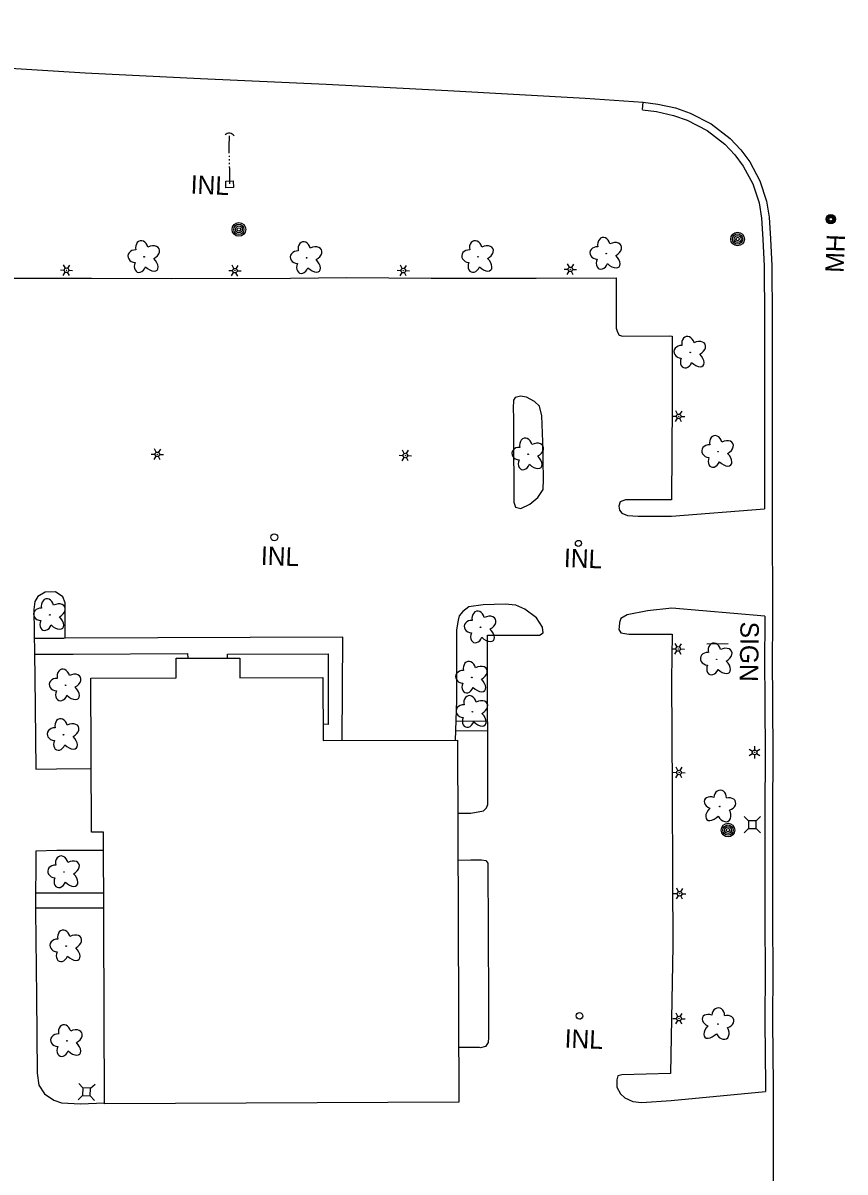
# Model space of a CAD drawing. Extents: x 588843 to 2552415, y 180129 to 269402.
# Drawn here: x 607616.8 to 607884.7, y 182953 to 183327.6 of the extents above; entities that cross this region are included whole.
import ezdxf

# ---------------------------------------------------------------- set-up
doc = ezdxf.new("R2010")
doc.units = 0
for name, color, linetype in [('E_BLD', 7, 'Continuous'), ('E_DRN', 7, 'Continuous'), ('E_DRN_Text', 7, 'Continuous'), ('E_DWY', 7, 'Continuous'), ('E_LAND_Vegetation', 7, 'Continuous'), ('E_LTG', 7, 'Continuous'), ('E_MISCPROP', 7, 'Continuous'), ('E_PATH_Sidewalk', 7, 'Continuous'), ('E_RDWY', 7, 'Continuous'), ('E_RDWY_C_and_G', 7, 'Continuous'), ('E_SGN', 7, 'Continuous'), ('E_SGN_Text', 7, 'Continuous'), ('E_UTL_AG_Bold', 7, 'Continuous'), ('E_UTL_MH', 7, 'Continuous'), ('E_UTL_MH_Text', 7, 'Continuous'), ('E_WTR_P', 7, 'Continuous')]:
    doc.layers.add(name, color=color, linetype=linetype)

# ---------------------------------------------------------------- blocks, each defined once
blk = doc.blocks.new('CULV2_3')
at = {"layer": 'E_DRN'}
blk.add_arc((65, 48), 80.7, 216.8699, 323.1301, dxfattribs=at)
blk = doc.blocks.new('INLT_60')
at = {"layer": 'E_DRN_Text'}
blk.add_text('INL', height=39.37, dxfattribs=at).set_placement((-36.2, -19.7))
blk = doc.blocks.new('LPOL_3')
at = {"layer": 'E_LTG'}
for p, q in [((-13.1, 0), (-4.9, 0)), ((-2.5, 4.3), (-6.6, 11.4)), ((2.5, 4.3), (6.6, 11.4)), ((4.9, 0), (13.1, 0)), ((-6.6, -11.4), (-2.5, -4.3)), ((6.6, -11.4), (2.5, -4.3))]:
    blk.add_line(p, q, dxfattribs=at)
for radius in [4.92, 4.92, 4.92, 0.41]:
    blk.add_circle((0, 0), radius, dxfattribs=at)
blk = doc.blocks.new('POLE_2')
at = {"layer": 'E_MISCPROP'}
for radius in [14.6, 11, 7.32, 3.66]:
    blk.add_circle((0, 0), radius, dxfattribs=at)
blk = doc.blocks.new('DTRE_3')
at = {"layer": 'E_LAND_Vegetation'}
blk.add_circle((-0.6, 0), 0.601, dxfattribs=at)
for centre, major_axis, ratio in [((-6.1, 17.5), (4.5, -16.3), 0.782863), ((13.3, 9), (-17.3, -9.6), 0.691916), ((-19.3, 0.5), (16.2, -0.4), 0.832022), ((-8.2, -17.2), (5.9, 15.9), 0.716896), ((11.6, -12.2), (-16.4, 15), 0.560249)]:
    blk.add_ellipse(centre, major_axis=major_axis, ratio=ratio, start_param=1.570796, end_param=4.712389, dxfattribs=at)
blk = doc.blocks.new('PED_2')
at = {"layer": 'E_UTL_AG_Bold'}
for p, q in [((-8.2, 8.2), (-17.5, 17.5)), ((8.2, 8.2), (17.5, 17.5)), ((-8.2, -8.2), (-17.5, -17.5)), ((8.2, -8.2), (17.5, -17.5))]:
    blk.add_line(p, q, dxfattribs=at)
blk.add_lwpolyline([(-8.2, -8.2), (8.2, -8.2), (8.2, 8.2), (-8.2, 8.2)], close=True, dxfattribs=at)
blk = doc.blocks.new('PED_3')
at = {"layer": 'E_UTL_AG_Bold'}
for p, q in [((-8.2, 8.2), (-17.5, 17.5)), ((8.2, 8.2), (17.5, 17.5)), ((-8.2, -8.2), (-17.5, -17.5)), ((8.2, -8.2), (17.5, -17.5))]:
    blk.add_line(p, q, dxfattribs=at)
blk.add_lwpolyline([(-8.2, -8.2), (8.2, -8.2), (8.2, 8.2), (-8.2, 8.2)], close=True, dxfattribs=at)
blk = doc.blocks.new('LPOL_4')
at = {"layer": 'E_LTG'}
for p, q in [((-13.1, 0), (-4.9, 0)), ((-2.5, 4.3), (-6.6, 11.4)), ((2.5, 4.3), (6.6, 11.4)), ((4.9, 0), (13.1, 0)), ((-6.6, -11.4), (-2.5, -4.3)), ((6.6, -11.4), (2.5, -4.3))]:
    blk.add_line(p, q, dxfattribs=at)
for radius in [4.92, 4.92, 4.92, 0.41]:
    blk.add_circle((0, 0), radius, dxfattribs=at)
blk = doc.blocks.new('MHO_3')
at = {"layer": 'E_UTL_MH'}
for centre, radius in [((0.3, -0.4), 9.84), ((0.3, -0.4), 7.98), ((0.2, -0.5), 6.35), ((0.1, -0.5), 3.97)]:
    blk.add_circle(centre, radius, dxfattribs=at)
blk = doc.blocks.new('MHT_3')
at = {"layer": 'E_UTL_MH_Text'}
blk.add_text('MH', height=39.37, dxfattribs=at).set_placement((-32.2, -19.7))
blk = doc.blocks.new('POLE_3')
at = {"layer": 'E_MISCPROP'}
for radius in [14.6, 11, 7.32, 3.66]:
    blk.add_circle((0, 0), radius, dxfattribs=at)
blk = doc.blocks.new('DTRE_4')
at = {"layer": 'E_LAND_Vegetation'}
blk.add_circle((-0.6, 0), 0.601, dxfattribs=at)
for centre, major_axis, ratio in [((-6.1, 17.5), (4.5, -16.3), 0.782863), ((13.3, 9), (-17.3, -9.6), 0.691916), ((-19.3, 0.5), (16.2, -0.4), 0.832022), ((-8.2, -17.2), (5.9, 15.9), 0.716896), ((11.6, -12.2), (-16.4, 15), 0.560249)]:
    blk.add_ellipse(centre, major_axis=major_axis, ratio=ratio, start_param=1.570796, end_param=4.712389, dxfattribs=at)
blk = doc.blocks.new('SIGN_3')
at = {"layer": 'E_SGN'}
blk.add_text('SIGN', height=39.37, dxfattribs=at).set_placement((-56.1, -19.7))

msp = doc.modelspace()

# ---------------------------------------------------------------- linework, layer by layer
at = {"layer": 'E_BLD'}
msp.add_lwpolyline([(607758.4, 183093.81), (607758.91, 182975.74), (607643.4, 182975.24), (607643.01, 183063.79), (607639.16, 183063.77), (607638.94, 183114.03), (607666.78, 183114.15), (607666.75, 183120.47), (607687.5, 183120.56), (607687.53, 183114.05), (607714.52, 183114.17), (607714.61, 183093.62)], close=True, dxfattribs=at)
at = {"layer": 'E_DRN'}
msp.add_lwpolyline([(607682.89, 183276.02), (607685.32, 183276.12), (607685.41, 183273.95), (607682.98, 183273.84)], close=True, dxfattribs=at)
msp.add_circle((607698.72, 183159.92), 1.13, dxfattribs=at)
for centre, major_axis, ratio in [((607797.85, 183157.94), (-0.038, -0.987), 0.9999), ((607798.2, 183003.86), (-0.04, -1.08), 0.999731)]:
    msp.add_ellipse(centre, major_axis=major_axis, ratio=ratio, dxfattribs=at)
at = {"layer": 'E_DWY'}
for points in [[(607589.23, 183244.47), (607639.13, 183244.42), (607665.21, 183244.35), (607704.04, 183244.41), (607722.29, 183244.63), (607749.84, 183244.41), (607784.06, 183244.44), (607810.15, 183244.57), (607810.13, 183228.1), (607810.58, 183226.81), (607811.13, 183225.81), (607812.29, 183225.47), (607827.4, 183225.61), (607828.38, 183225.48), (607828.36, 183203.61), (607828.2, 183172.14), (607813.2, 183172.1), (607811.41, 183171.48), (607811.07, 183170.12), (607811.21, 183168.74), (607811.96, 183167.83), (607813.9, 183167.07), (607817.32, 183166.85), (607828.2, 183166.85), (607858.46, 183169.2)], [(607720.87, 183093.65), (607721.06, 183127.31), (607630.55, 183127.07), (607630.58, 183138.54), (607629.86, 183140.53), (607627.37, 183142.18), (607624.03, 183142.01), (607621.63, 183140.63), (607620.69, 183139), (607620.4, 183136.36), (607620.68, 183114.38), (607621.05, 183084.27), (607627.73, 183084.42), (607639.07, 183084.55)], [(607758.51, 183069.96), (607762.81, 183069.99), (607766.95, 183070.73), (607767.87, 183071.67), (607768.3, 183072.74), (607768.32, 183089.5), (607768.19, 183110.2), (607768.25, 183128.04), (607782.57, 183128.01), (607785.22, 183128.01), (607786.32, 183128.76), (607786.19, 183130.62), (607784.24, 183133.64), (607780.43, 183136.52), (607777.43, 183137.81), (607774.01, 183138.13), (607766.85, 183137.9), (607762.12, 183137.28), (607760.2, 183135.69), (607758.97, 183134.26), (607758.63, 183132.9), (607758.12, 183129.78), (607758.16, 183106.74), (607757.69, 183093.81)], [(607858.58, 183134.2), (607828.29, 183136.84), (607820.41, 183135.95), (607813.79, 183134.62), (607811.69, 183133.42), (607811.25, 183132.16), (607811.1, 183130.7), (607811.07, 183129.82), (607811.72, 183128.81), (607814.25, 183128.33), (607828.37, 183128.31), (607828.23, 183113.6), (607828.38, 183077.22), (607828.53, 183048.97), (607828.6, 183026.71), (607827.87, 182985.07), (607811.97, 182984.66), (607810.68, 182984.32), (607810.34, 182983.06), (607810.35, 182980.6), (607811.55, 182978.4), (607812.97, 182977.18), (607815.58, 182976), (607818.41, 182975.61), (607828.04, 182976.24), (607858.8, 182979.25)], [(607643.04, 183057.78), (607627.84, 183057.84), (607621.06, 183057.6), (607620.85, 183038.19), (607621.2, 183010.23), (607621.47, 182985.22), (607622.01, 182981.28), (607623.87, 182978.46), (607626.93, 182976.39), (607629.35, 182975.52), (607635.62, 182975.19), (607643.4, 182975.47)], [(607758.57, 183054.6), (607762.84, 183054.7), (607766.28, 183054.77), (607767.64, 183054.52), (607768.3, 183053.71), (607768.52, 183008.5), (607768.59, 182996.93), (607768.42, 182995.17), (607767.59, 182993.83), (607765.91, 182993.5), (607765.62, 182993.51), (607758.84, 182993.59)]]:
    msp.add_lwpolyline(points, dxfattribs=at)
msp.add_lwpolyline([(607776.68, 183192.65), (607776.78, 183173.62), (607776.79, 183171.36), (607777.32, 183169.78), (607779.07, 183169.32), (607782.06, 183170.68), (607784.6, 183172.94), (607786.36, 183175.53), (607786.48, 183178.86), (607786.23, 183191.02), (607785.96, 183199.56), (607785.19, 183202.63), (607783.57, 183204.16), (607780.98, 183205.63), (607779.03, 183205.9), (607777.25, 183205.47), (607776.73, 183204.61), (607776.63, 183202.06), (607776.71, 183198.82)], close=True, dxfattribs=at)
at = {"layer": 'E_PATH_Sidewalk'}
for points in [[(607630.55, 183127.07), (607630.15, 183126.93), (607620.52, 183126.94)], [(607620.58, 183121.8), (607633.2, 183121.86), (607670.49, 183122.04), (607670.51, 183120.49)], [(607683.46, 183120.54), (607683.47, 183121.84), (607716.25, 183121.97), (607716.29, 183098.85), (607714.58, 183098.95)], [(607768.26, 183100), (607757.92, 183099.91)], [(607768.28, 183096.84), (607757.8, 183096.67)], [(607643.1, 183043.91), (607620.91, 183043.83)], [(607620.86, 183039.07), (607643.12, 183039.08)]]:
    msp.add_lwpolyline(points, dxfattribs=at)
at = {"layer": 'E_RDWY'}
msp.add_lwpolyline([(607487.82, 183327.63), (607515.86, 183324.16), (607534.03, 183322.13), (607551.3, 183319.93), (607575.13, 183317.1), (607593.77, 183314.85), (607612.72, 183312.89), (607637.09, 183311.42), (607674.67, 183309.56), (607715.69, 183307.67), (607755.33, 183305.65), (607800.04, 183303.14), (607819.01, 183301.79)], dxfattribs=at)
at = {"layer": 'E_RDWY_C_and_G'}
for points in [[(607818.7, 183299.31), (607823.35, 183298.73), (607828.79, 183297.51), (607833.34, 183295.97), (607839.8, 183292.58), (607845.61, 183288.11), (607848.85, 183284.63), (607851.6, 183280.96), (607854.68, 183275.15), (607856.72, 183268.97), (607857.5, 183264), (607858.01, 183257.11), (607858.37, 183248.38)], [(607818.71, 183299.41), (607819.01, 183301.79), (607823.78, 183301.2), (607829.47, 183299.92), (607834.32, 183298.27), (607841.15, 183294.69), (607847.3, 183289.96), (607850.77, 183286.23), (607853.71, 183282.3), (607856.99, 183276.13), (607859.16, 183269.56), (607859.99, 183264.28), (607860.5, 183257.26), (607860.87, 183248.49)], [(607858.37, 183248.38), (607858.51, 183231.29), (607858.53, 183213.1), (607858.5, 183195.18), (607858.46, 183169.52), (607858.46, 183169.2)], [(607860.87, 183248.4), (607861.01, 183231.3), (607861.03, 183213.1), (607861, 183195.18), (607860.96, 183169.52), (607861.09, 183131.69), (607861.02, 183120.22)], [(607858.58, 183134.2), (607858.59, 183131.69), (607858.52, 183120.23)], [(607858.52, 183120.23), (607858.63, 183106.23), (607858.75, 183088.72), (607858.66, 183071.29), (607858.65, 183055.78), (607858.6, 183035.53)], [(607861.02, 183120.25), (607861.13, 183106.24), (607861.25, 183088.72), (607861.16, 183071.28), (607861.15, 183055.77), (607861.1, 183035.52)], [(607858.6, 183035.53), (607858.75, 183017.2), (607858.66, 183003.34), (607858.73, 182990.22), (607858.8, 182982.67), (607858.8, 182979.25)], [(607861.1, 183035.55), (607861.25, 183017.2), (607861.16, 183003.33), (607861.23, 182990.24), (607861.3, 182982.68), (607861.28, 182940.61), (607861.35, 182931.28)]]:
    msp.add_lwpolyline(points, dxfattribs=at)
at = {"layer": 'E_SGN'}
msp.add_line((607846.62, 183125.2), (607839.76, 183125.06), dxfattribs=at)
at = {"layer": 'E_WTR_P'}
for points in [[(607684.03, 183290.79), (607683.9, 183287.27), (607683.95, 183285.13)], [(607683.97, 183284.35), (607683.98, 183283.96)], [(607684, 183283.18), (607684.01, 183282.79)], [(607684.03, 183282.01), (607684.04, 183281.62)], [(607684.06, 183280.84), (607684.08, 183280.11), (607684.08, 183275.17)]]:
    msp.add_lwpolyline(points, dxfattribs=at)

# ---------------------------------------------------------------- block references
at = {"layer": 'E_DRN', "xscale": 0.02257804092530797, "yscale": 0.022578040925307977, "rotation": 173.8316210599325}
msp.add_blockref('CULV2_3', (607685.61, 183290.78), dxfattribs=at)
at = {"layer": 'E_DRN_Text', "xscale": 0.15240030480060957, "yscale": 0.15240030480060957, "rotation": -2.1855189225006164}
for p in [(607677.02, 183274.77), (607699.9, 183153.76), (607798.66, 183153.02), (607798.91, 182996.34)]:
    msp.add_blockref('INLT_60', p, dxfattribs=at)
at = {"layer": 'E_LAND_Vegetation', "xscale": 0.15240030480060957}
for name, p, yscale, rotation in [('DTRE_4', (607807, 183252.43), 0.15240030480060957, -2.1855189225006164), ('DTRE_3', (607656.41, 183251.38), 0.15240030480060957, -2.1855189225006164), ('DTRE_3', (607709.34, 183251.04), 0.15240030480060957, -2.1855189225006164), ('DTRE_4', (607765.22, 183251.39), 0.15240030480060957, -2.1855189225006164), ('DTRE_4', (607834.4, 183220.2), 0.15240030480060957, -2.1855189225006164), ('DTRE_4', (607781.56, 183187), 0.15240030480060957, -2.1855189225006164), ('DTRE_4', (607843.46, 183187.83), 0.15240030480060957, -2.1855189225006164), ('DTRE_3', (607625.67, 183134.6), 0.15240030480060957, -2.1855189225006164), ('DTRE_4', (607766.04, 183130.59), 0.15240030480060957, -2.1855189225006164), ('DTRE_4', (607843, 183120.14), 0.15240030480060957, -2.1855189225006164), ('DTRE_4', (607763.2, 183114.23), 0.15240030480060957, -2.1855189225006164), ('DTRE_3', (607630.8, 183111.68), 0.15240030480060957, -2.1855189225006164), ('DTRE_4', (607763.37, 183103.04), 0.15240030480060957, -2.1855189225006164), ('DTRE_3', (607630.11, 183095.53), 0.15240030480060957, -2.1855189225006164), ('DTRE_4', (607843.93, 183072.06), 0.15240030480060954, -90.83739789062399), ('DTRE_3', (607630.29, 183050.77), 0.15240030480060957, -2.1855189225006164), ('DTRE_3', (607630.98, 183026.62), 0.15240030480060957, -2.1855189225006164), ('DTRE_4', (607843.31, 183001.09), 0.15240030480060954, -90.83739789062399), ('DTRE_3', (607631.23, 182995.72), 0.15240030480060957, -2.1855189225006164)]:
    msp.add_blockref(name, p, dxfattribs=dict(at, yscale=yscale, rotation=rotation))
at = {"layer": 'E_LTG'}
for name, p, xscale, yscale, rotation in [('LPOL_3', (607631.01, 183247.01), 0.15240030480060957, 0.15240030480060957, -2.1855189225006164), ('LPOL_3', (607685.89, 183246.86), 0.15240030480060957, 0.15240030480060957, -2.1855189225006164), ('LPOL_3', (607740.79, 183246.9), 0.15240030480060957, 0.15240030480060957, -2.1855189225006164), ('LPOL_4', (607795.25, 183247.3), 0.15240030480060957, 0.15240030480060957, -2.1855189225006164), ('LPOL_4', (607830.55, 183199.37), 0.15240030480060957, 0.15240030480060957, -2.1855189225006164), ('LPOL_3', (607660.63, 183186.97), 0.15240030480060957, 0.15240030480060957, -2.1855189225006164), ('LPOL_4', (607741.45, 183186.59), 0.15240030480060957, 0.15240030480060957, -2.1855189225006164), ('LPOL_4', (607830.38, 183123.53), 0.15240030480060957, 0.15240030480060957, -2.1855189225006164), ('LPOL_4', (607855.28, 183089.79), 0.15240030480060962, 0.1524003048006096, -89.76903965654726), ('LPOL_4', (607830.64, 183083.23), 0.15240030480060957, 0.15240030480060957, -2.1855189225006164), ('LPOL_4', (607830.84, 183043.7), 0.15240030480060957, 0.15240030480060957, -2.1855189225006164), ('LPOL_4', (607830.65, 183002.98), 0.15240030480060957, 0.15240030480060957, -2.1855189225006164)]:
    msp.add_blockref(name, p, dxfattribs=dict(at, xscale=xscale, yscale=yscale, rotation=rotation))
at = {"layer": 'E_MISCPROP', "xscale": 0.15240030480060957, "yscale": 0.15240030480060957, "rotation": -2.1855189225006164}
for name, p in [('POLE_2', (607687.18, 183260.32)), ('POLE_3', (607849.73, 183257.18)), ('POLE_3', (607846.61, 183064.44))]:
    msp.add_blockref(name, p, dxfattribs=at)
at = {"layer": 'E_SGN_Text', "xscale": 0.15240030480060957, "yscale": 0.15240030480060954, "rotation": -90.83739789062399}
msp.add_blockref('SIGN_3', (607853.56, 183123.87), dxfattribs=at)
at = {"layer": 'E_UTL_AG_Bold'}
for name, p, xscale, yscale, rotation in [('PED_3', (607854.52, 183066.19), 0.15240030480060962, 0.1524003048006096, -89.76903965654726), ('PED_2', (607637.57, 182979.06), 0.15240030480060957, 0.15240030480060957, -2.1855189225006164)]:
    msp.add_blockref(name, p, dxfattribs=dict(at, xscale=xscale, yscale=yscale, rotation=rotation))
at = {"layer": 'E_UTL_MH', "xscale": 0.15240030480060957, "yscale": 0.1524003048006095, "rotation": 87.91136404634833}
msp.add_blockref('MHO_3', (607880.04, 183263.62), dxfattribs=at)
at = {"layer": 'E_UTL_MH_Text', "xscale": 0.15240030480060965, "yscale": 0.15240030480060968, "rotation": 87.9113640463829}
msp.add_blockref('MHT_3', (607881.49, 183251.12), dxfattribs=at)

doc.saveas('drawing.dxf')
